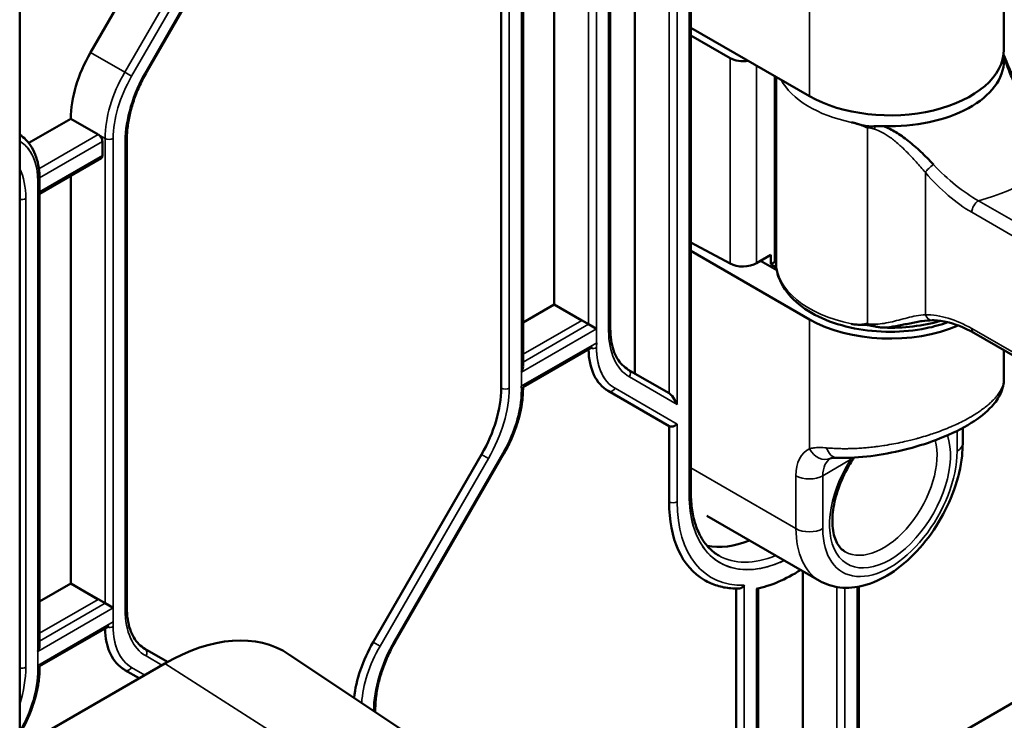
# Model space of a CAD drawing. Header units: millimetres. Extents: x 0 to 14369, y -869 to 2970.
# Tile 459 of 656: x 3586 to 3637, y 1093 to 1129. Entities that reach past the tile are written whole.
import ezdxf

# ---------------------------------------------------------------- set-up
doc = ezdxf.new("R2010")
doc.units = ezdxf.units.MM
doc.header["$LTSCALE"] = 10
doc.layers.add('Sichtbar (ISO)', color=7, linetype='Continuous', lineweight=50)
doc.layers.add('Sichtbar schmal (ISO)', color=7, linetype='Continuous', lineweight=35)

msp = doc.modelspace()

# ---------------------------------------------------------------- linework, layer by layer
at = {"layer": 'Sichtbar (ISO)'}
for p, q in [((3585.589, 1075.571), (3585.589, 1166.297)), ((3617.979, 1110.87), (3617.979, 1139.765)), ((3617.979, 1139.765), (3617.979, 1110.87)), ((3620.931, 1139.214), (3620.931, 1104.595)), ((3620.931, 1139.214), (3620.931, 1104.595)), ((3589.316, 1127.769), (3595.023, 1137.654)), ((3595.023, 1137.654), (3589.316, 1127.769)), ((3616.688, 1137.922), (3616.688, 1113.234)), ((3616.688, 1137.922), (3616.688, 1113.234)), ((3592.29, 1126.769), (3597.997, 1136.654)), ((3592.29, 1126.769), (3597.997, 1136.654)), ((3613.737, 1135.573), (3613.737, 1114.503)), ((3613.737, 1114.503), (3613.737, 1135.573)), ((3610.944, 1134.779), (3610.944, 1110.091)), ((3612.092, 1111.227), (3612.092, 1134.623)), ((3612.092, 1111.227), (3612.092, 1134.623)), ((3637.414, 1127.926), (3637.414, 1133.505)), ((3627.172, 1125.476), (3620.931, 1129.079)), ((3620.931, 1128.671), (3622.991, 1127.482)), ((3622.991, 1127.482), (3620.931, 1128.671)), ((3625.414, 1126.491), (3625.414, 1116.74)), ((3586.067, 1123.006), (3588.281, 1124.284)), ((3588.281, 1124.284), (3586.067, 1123.006)), ((3588.281, 1124.284), (3589.73, 1123.447)), ((3589.73, 1123.447), (3588.281, 1124.284)), ((3631.658, 1123.61), (3631.658, 1123.61)), ((3631.658, 1123.61), (3631.658, 1123.61)), ((3589.942, 1122.345), (3589.942, 1123.08)), ((3589.942, 1123.08), (3589.942, 1122.345)), ((3591.232, 1098.538), (3591.232, 1123.226)), ((3591.232, 1098.538), (3591.232, 1123.226)), ((3586.636, 1120.334), (3589.88, 1122.207)), ((3586.636, 1120.334), (3589.88, 1122.207)), ((3632.598, 1122.22), (3632.598, 1122.223)), ((3632.598, 1122.22), (3632.598, 1122.223)), ((3633.139, 1121.614), (3633.139, 1121.614)), ((3633.139, 1121.614), (3633.139, 1121.614)), ((3586.636, 1096.53), (3586.636, 1121.079)), ((3586.636, 1096.53), (3586.636, 1121.079)), ((3588.281, 1121.284), (3588.281, 1099.806)), ((3588.281, 1099.806), (3588.281, 1121.284)), ((3635.823, 1120.114), (3635.823, 1120.114)), ((3635.823, 1120.114), (3635.823, 1120.114)), ((3620.931, 1117.763), (3622.991, 1116.655)), ((3622.991, 1116.655), (3620.931, 1117.763)), ((3620.931, 1117.322), (3627.172, 1113.719)), ((3624.393, 1116.676), (3625.147, 1117.112)), ((3625.147, 1117.112), (3624.393, 1116.676)), ((3625.456, 1116.302), (3624.6, 1116.796)), ((3625.147, 1117.112), (3625.147, 1116.633)), ((3625.147, 1116.633), (3625.147, 1117.112)), ((3625.329, 1116.738), (3625.147, 1116.633)), ((3625.147, 1116.633), (3625.329, 1116.738)), ((3625.147, 1116.633), (3625.429, 1116.475)), ((3625.429, 1116.475), (3625.147, 1116.633)), ((3612.092, 1113.554), (3613.737, 1114.503)), ((3613.737, 1114.503), (3612.092, 1113.554)), ((3615.186, 1113.666), (3613.737, 1114.503)), ((3613.737, 1114.503), (3615.54, 1113.462)), ((3615.964, 1113.217), (3615.54, 1113.462)), ((3635.827, 1113.002), (3643.327, 1108.673)), ((3612.092, 1110.145), (3615.752, 1112.258)), ((3637.414, 1112.086), (3637.414, 1110.589)), ((3619.782, 1109.829), (3617.636, 1111.068)), ((3617.636, 1111.068), (3619.782, 1109.829)), ((3637.414, 1110.589), (3637.414, 1110.589)), ((3612.092, 1110.074), (3612.092, 1110.145)), ((3616.575, 1109.948), (3619.782, 1108.097)), ((3616.575, 1109.948), (3619.782, 1108.097)), ((3619.782, 1108.097), (3619.782, 1104.105)), ((3635.243, 1107.187), (3635.243, 1108.002)), ((3609.908, 1106.606), (3604.201, 1096.721)), ((3605.371, 1096.763), (3611.078, 1106.648)), ((3605.371, 1096.763), (3611.078, 1106.648)), ((3621.767, 1103.379), (3627.707, 1099.949)), ((3626.818, 1087.788), (3626.818, 1100.463)), ((3626.818, 1100.463), (3626.818, 1087.788)), ((3586.636, 1098.857), (3588.281, 1099.806)), ((3588.281, 1099.806), (3586.636, 1098.857)), ((3589.73, 1098.969), (3588.281, 1099.806)), ((3588.281, 1099.806), (3590.084, 1098.765)), ((3629.77, 1099.644), (3629.77, 1088.846)), ((3629.77, 1099.644), (3629.77, 1088.846)), ((3623.318, 1099.538), (3623.318, 1085.121)), ((3624.466, 1085.784), (3624.466, 1099.548)), ((3624.466, 1085.784), (3624.466, 1099.548)), ((3590.508, 1098.52), (3590.084, 1098.765)), ((3646.06, 1098.251), (3616.75, 1081.329)), ((3586.636, 1095.448), (3590.296, 1097.561)), ((3593.38, 1095.678), (3592.18, 1096.371)), ((3593.38, 1095.678), (3592.18, 1096.371)), ((3614.286, 1086.397), (3599.76, 1096.075)), ((3593.231, 1095.593), (3585.589, 1091.181)), ((3586.636, 1095.377), (3586.636, 1095.448)), ((3591.119, 1095.251), (3591.879, 1094.813)), ((3591.119, 1095.251), (3591.879, 1094.813)), ((3604.314, 1093.041), (3604.314, 1093.219)), ((3604.314, 1093.041), (3604.314, 1093.219))]:
    msp.add_line(p, q, dxfattribs=at)
for centre, major_axis, ratio, start_param, end_param in [((3591.816, 1126.325), (2.5, 4.33), 0.57735, 1.570796, 2.356194), ((3591.816, 1126.325), (-2.5, -4.33), 0.57735, 4.712389, 5.497787), ((3631.414, 1127.926), (6, 0), 0.57735, 3.926991, 6.283185), ((3623.686, 1127.897), (-1, 0.015), 0.587337, 0.811888, 1.858998), ((3623.686, 1127.897), (1, -0.015), 0.587337, 3.953481, 5.00059), ((3631.414, 1127.354), (6, 0), 0.57735, 4.65774, 6.283185), ((3589.73, 1123.202), (0.15, -0.26), 0.57735, 0.785398, 2.356195), ((3589.73, 1123.202), (-0.15, 0.26), 0.57735, 3.926991, 5.497787), ((3589.73, 1122.467), (0.15, -0.26), 0.57735, 0, 0.785398), ((3589.73, 1122.467), (0.15, -0.26), 0.57735, 0, 0.785398), ((3624.622, 1117.146), (-1, 0), 0.57735, 2.356194, 2.485121), ((3624.622, 1117.146), (1, 0), 0.57735, 5.497787, 5.626713), ((3623.686, 1117.07), (1, 0.015), 0.567188, 3.936017, 5.48936), ((3623.686, 1117.07), (-1, -0.015), 0.567188, 0.794424, 2.347767), ((3631.414, 1116.168), (6, 0), 0.57735, 3.926991, 5.354557), ((3631.414, 1116.74), (-6, 0), 0.57735, 1.51639, 2.031039), ((3633.63, 1114.168), (-0.002, -0.5), 0.773951, 6.28269, 6.283185), ((3619.075, 1114.278), (-2.5, -4.33), 0.57735, 5.522643, 6.283185), ((3611.792, 1111.053), (0.212, 0.367), 0.57735, 4.712389, 5.497787), ((3607.408, 1108.05), (-2.5, -4.33), 0.57735, 1.570796, 2.356194), ((3619.995, 1109.36), (0.277, -0.48), 0.239146, 1.178097, 2.748894), ((3619.995, 1109.36), (0.277, -0.48), 0.239146, 1.178097, 2.748894), ((3619.995, 1108.321), (0.277, 0.16), 0.717439, 3.534292, 5.105088), ((3619.995, 1108.321), (0.277, 0.16), 0.717439, 3.534292, 5.105088), ((3626.146, 1107.779), (-4.5, -7.794), 0.57735, 5.497787, 6.283185), ((3624.767, 1108.575), (-3.75, -6.495), 0.57735, 0.188722, 0.643501), ((3626.358, 1107.656), (4.5, 7.794), 0.57735, 3.610629, 3.982661), ((3626.358, 1107.656), (-4.5, -7.794), 0.57735, 0.469036, 0.841069), ((3593.619, 1099.582), (-2.5, -4.33), 0.57735, 5.522643, 6.283185), ((3593.231, 1085.305), (6.3, 10.912), 0.57735, 6.246119, 7.068583), ((3586.336, 1096.356), (0.212, 0.367), 0.57735, 4.712389, 5.497787), ((3606.701, 1095.278), (-2.5, -4.33), 0.57735, 4.712389, 5.367168)]:
    msp.add_ellipse(centre, major_axis=major_axis, ratio=ratio, start_param=start_param, end_param=end_param, dxfattribs=at)
for points in [[(3637.414, 1127.354), (3637.414, 1127.453), (3637.408, 1127.553), (3637.395, 1127.651)], [(3629.386, 1124.094), (3629.481, 1124.074), (3629.668, 1124.026), (3629.955, 1123.939), (3630.13, 1123.85), (3630.224, 1123.819)], [(3633.702, 1121.873), (3633.477, 1122.11), (3633.036, 1122.559), (3632.378, 1123.135), (3631.722, 1123.591), (3631.301, 1123.808), (3631.087, 1123.895)], [(3633.628, 1113.668), (3633.469, 1113.669), (3633.295, 1113.653), (3633.11, 1113.625)], [(3630.224, 1113.485), (3630.13, 1113.475), (3629.955, 1113.432), (3629.668, 1113.436), (3629.481, 1113.46), (3629.386, 1113.48)], [(3629.386, 1113.48), (3629.409, 1113.475), (3629.432, 1113.471), (3629.455, 1113.467)], [(3629.53, 1106.44), (3629.489, 1106.383), (3629.449, 1106.325), (3629.411, 1106.266)]]:
    msp.add_open_spline(points, degree=3, dxfattribs=at)
for points, knots in [([(3637.399, 1127.675), (3637.458, 1127.517), (3637.526, 1127.342), (3637.705, 1126.908), (3637.822, 1126.643), (3638.222, 1125.842), (3638.553, 1125.304), (3638.957, 1124.838)], [0.0112135, 0.0112135, 0.0112135, 0.0112135, 0.0774711, 0.0774711, 0.1707457, 0.1707457, 0.3635278, 0.3635278, 0.3635278, 0.3635278]), ([(3637.407, 1127.539), (3637.469, 1127.365), (3637.607, 1126.986), (3637.883, 1126.313), (3638.264, 1125.577), (3638.611, 1125.073), (3638.814, 1124.824)], [0.0021521, 0.0021521, 0.0021521, 0.0021521, 0.25, 0.5, 0.75, 1, 1, 1, 1]), ([(3592.29, 1126.769), (3592.156, 1126.537), (3592.032, 1126.298), (3591.809, 1125.815), (3591.71, 1125.571), (3591.538, 1125.082), (3591.466, 1124.838), (3591.349, 1124.358), (3591.305, 1124.121), (3591.247, 1123.661), (3591.232, 1123.439), (3591.232, 1123.226)], [2.3561945, 2.3561945, 2.3561945, 2.3561945, 2.5132741, 2.5132741, 2.6703538, 2.6703538, 2.8274334, 2.8274334, 2.984513, 2.984513, 3.1415927, 3.1415927, 3.1415927, 3.1415927]), ([(3592.29, 1126.769), (3592.156, 1126.537), (3592.032, 1126.298), (3591.809, 1125.815), (3591.71, 1125.571), (3591.538, 1125.082), (3591.466, 1124.838), (3591.349, 1124.358), (3591.305, 1124.121), (3591.247, 1123.661), (3591.232, 1123.439), (3591.232, 1123.226)], [2.3561945, 2.3561945, 2.3561945, 2.3561945, 2.5132741, 2.5132741, 2.6703538, 2.6703538, 2.8274334, 2.8274334, 2.984513, 2.984513, 3.1415927, 3.1415927, 3.1415927, 3.1415927]), ([(3630.634, 1123.887), (3630.563, 1123.884), (3630.496, 1123.881), (3630.38, 1123.882), (3630.334, 1123.883), (3630.249, 1123.89), (3630.213, 1123.894), (3630.126, 1123.907), (3630.078, 1123.916), (3629.889, 1123.959), (3629.749, 1124.004), (3629.54, 1124.059), (3629.494, 1124.07), (3629.449, 1124.08)], [-0.1466294, -0.1466294, -0.1466294, -0.1466294, -0.1215498, -0.1215498, -0.104217, -0.104217, -0.0907804, -0.0907804, -0.0727387, -0.0727387, -0.0210866, -0.0210866, -0.0066594, -0.0066594, -0.0066594, -0.0066594]), ([(3631.087, 1123.895), (3631.012, 1123.898), (3630.939, 1123.898), (3630.787, 1123.895), (3630.712, 1123.891), (3630.634, 1123.887)], [-0.04601307, -0.04601307, -0.04601307, -0.04601307, -0.02379196, -0.02379196, -0.00003084, -0.00003084, -0.00003084, -0.00003084]), ([(3585.589, 1123.444), (3585.707, 1123.369), (3585.816, 1123.28), (3586.035, 1123.057), (3586.142, 1122.918), (3586.323, 1122.612), (3586.398, 1122.445), (3586.518, 1122.088), (3586.562, 1121.899), (3586.622, 1121.501), (3586.636, 1121.294), (3586.636, 1121.079)], [5.5254623, 5.5254623, 5.5254623, 5.5254623, 5.6548668, 5.6548668, 5.8119464, 5.8119464, 5.969026, 5.969026, 6.1261057, 6.1261057, 6.2831853, 6.2831853, 6.2831853, 6.2831853]), ([(3585.589, 1123.444), (3585.707, 1123.369), (3585.816, 1123.28), (3586.035, 1123.057), (3586.142, 1122.918), (3586.323, 1122.612), (3586.398, 1122.445), (3586.518, 1122.088), (3586.562, 1121.899), (3586.622, 1121.501), (3586.636, 1121.294), (3586.636, 1121.079)], [5.5254623, 5.5254623, 5.5254623, 5.5254623, 5.6548668, 5.6548668, 5.8119464, 5.8119464, 5.969026, 5.969026, 6.1261057, 6.1261057, 6.2831853, 6.2831853, 6.2831853, 6.2831853]), ([(3634.463, 1113.564), (3634.1, 1113.435), (3633.716, 1113.33), (3632.709, 1113.128), (3632.069, 1113.065), (3630.79, 1113.064), (3630.151, 1113.124), (3628.934, 1113.364), (3628.355, 1113.543), (3627.312, 1114.011), (3626.849, 1114.299), (3626.098, 1114.967), (3625.806, 1115.345), (3625.487, 1116.073), (3625.414, 1116.406), (3625.414, 1116.74)], [1.80477, 1.80477, 1.80477, 1.80477, 2.021753, 2.021753, 2.353778, 2.353778, 2.684684, 2.684684, 3.016672, 3.016672, 3.350844, 3.350844, 3.678958, 3.678958, 3.926991, 3.926991, 3.926991, 3.926991]), ([(3631.087, 1113.281), (3631.301, 1113.296), (3631.722, 1113.354), (3632.378, 1113.49), (3632.841, 1113.586), (3633.085, 1113.623), (3633.109, 1113.627)], [0, 0, 0, 0, 0.25, 0.5, 0.75, 0.7774168, 0.7774168, 0.7774168, 0.7774168]), ([(3635.827, 1113.002), (3635.321, 1113.295), (3634.817, 1113.491), (3634.102, 1113.642), (3633.859, 1113.667), (3633.628, 1113.668)], [0, 0, 0, 0, 0.2204353, 0.2204353, 0.3400858, 0.3400858, 0.3400858, 0.3400858]), ([(3616.688, 1113.234), (3616.688, 1113.021), (3616.703, 1112.818), (3616.759, 1112.438), (3616.802, 1112.261), (3616.911, 1111.936), (3616.977, 1111.789), (3617.132, 1111.528), (3617.22, 1111.413), (3617.415, 1111.217), (3617.521, 1111.135), (3617.636, 1111.068)], [3.1415927, 3.1415927, 3.1415927, 3.1415927, 3.2986723, 3.2986723, 3.4557519, 3.4557519, 3.6128316, 3.6128316, 3.7699112, 3.7699112, 3.9269908, 3.9269908, 3.9269908, 3.9269908]), ([(3616.688, 1113.234), (3616.688, 1113.021), (3616.703, 1112.818), (3616.759, 1112.438), (3616.802, 1112.261), (3616.911, 1111.936), (3616.977, 1111.789), (3617.132, 1111.528), (3617.22, 1111.413), (3617.415, 1111.217), (3617.521, 1111.135), (3617.636, 1111.068)], [3.1415927, 3.1415927, 3.1415927, 3.1415927, 3.2986723, 3.2986723, 3.4557519, 3.4557519, 3.6128316, 3.6128316, 3.7699112, 3.7699112, 3.9269908, 3.9269908, 3.9269908, 3.9269908]), ([(3629.771, 1113.437), (3629.86, 1113.434), (3629.944, 1113.435), (3630.077, 1113.431), (3630.126, 1113.429), (3630.212, 1113.421), (3630.249, 1113.417), (3630.333, 1113.404), (3630.38, 1113.395), (3630.496, 1113.371), (3630.563, 1113.354), (3630.634, 1113.34)], [-0.0911839, -0.0911839, -0.0911839, -0.0911839, -0.06425694, -0.06425694, -0.04856013, -0.04856013, -0.03688952, -0.03688952, -0.02185801, -0.02185801, -0.00002354, -0.00002354, -0.00002354, -0.00002354]), ([(3630.634, 1113.34), (3630.712, 1113.323), (3630.787, 1113.309), (3630.939, 1113.289), (3631.012, 1113.283), (3631.087, 1113.281)], [-0.04604179, -0.04604179, -0.04604179, -0.04604179, -0.02227151, -0.02227151, -0.00001265, -0.00001265, -0.00001265, -0.00001265]), ([(3637.414, 1110.589), (3637.414, 1110.327), (3637.351, 1110.069), (3637.133, 1109.581), (3636.969, 1109.348), (3636.486, 1108.819), (3636.121, 1108.531), (3635.222, 1107.969), (3634.661, 1107.692), (3633.523, 1107.239), (3632.941, 1107.05), (3631.783, 1106.748), (3631.194, 1106.629), (3630.038, 1106.466), (3629.462, 1106.423), (3628.82, 1106.423), (3628.709, 1106.425), (3628.6, 1106.429)], [0, 0, 0, 0, 0.114508, 0.114508, 0.241433, 0.241433, 0.426078, 0.426078, 0.628566, 0.628566, 0.809259, 0.809259, 0.987663, 0.987663, 1.175049, 1.175049, 1.215109, 1.215109, 1.215109, 1.215109]), ([(3612.092, 1110.074), (3612.092, 1109.859), (3612.077, 1109.638), (3612.02, 1109.186), (3611.977, 1108.956), (3611.865, 1108.491), (3611.795, 1108.256), (3611.631, 1107.789), (3611.536, 1107.556), (3611.324, 1107.096), (3611.206, 1106.869), (3611.078, 1106.648)], [0, 0, 0, 0, 0.1570796, 0.1570796, 0.3141593, 0.3141593, 0.4712389, 0.4712389, 0.6283185, 0.6283185, 0.7853982, 0.7853982, 0.7853982, 0.7853982]), ([(3612.092, 1110.074), (3612.092, 1109.878), (3612.08, 1109.677), (3612.029, 1109.242), (3611.988, 1109.007), (3611.876, 1108.532), (3611.807, 1108.293), (3611.641, 1107.815), (3611.545, 1107.576), (3611.329, 1107.106), (3611.209, 1106.874), (3611.078, 1106.648)], [6.2831853, 6.2831853, 6.2831853, 6.2831853, 6.4262655, 6.4262655, 6.586845, 6.586845, 6.7474245, 6.7474245, 6.908004, 6.908004, 7.0685835, 7.0685835, 7.0685835, 7.0685835]), ([(3627.707, 1099.949), (3628.036, 1099.76), (3628.405, 1099.643), (3629.194, 1099.554), (3629.615, 1099.594), (3630.514, 1099.829), (3630.99, 1100.05), (3631.935, 1100.657), (3632.401, 1101.055), (3633.254, 1101.968), (3633.641, 1102.484), (3634.304, 1103.58), (3634.581, 1104.16), (3635, 1105.341), (3635.143, 1105.94), (3635.23, 1106.748), (3635.243, 1106.969), (3635.243, 1107.187)], [3.926991, 3.926991, 3.926991, 3.926991, 4.173567, 4.173567, 4.444852, 4.444852, 4.768405, 4.768405, 5.116735, 5.116735, 5.462757, 5.462757, 5.806032, 5.806032, 6.151161, 6.151161, 6.283185, 6.283185, 6.283185, 6.283185]), ([(3628.6, 1106.429), (3628.504, 1106.432), (3628.425, 1106.428), (3628.328, 1106.413), (3628.304, 1106.405), (3628.295, 1106.401), (3628.294, 1106.401), (3628.293, 1106.401)], [0, 0, 0, 0, 0.04461366, 0.04461366, 0.0841308, 0.0841308, 0.09134393, 0.09134393, 0.09134393, 0.09134393]), ([(3628.293, 1106.401), (3628.293, 1106.401), (3628.293, 1106.401), (3628.293, 1106.401), (3628.293, 1106.401), (3628.293, 1106.401), (3628.293, 1106.401), (3628.293, 1106.401), (3628.293, 1106.401), (3628.293, 1106.401), (3628.293, 1106.401), (3628.293, 1106.401)], [2.30052398, 2.30052398, 2.30052398, 2.30052398, 2.31165808, 2.31165808, 2.32279219, 2.32279219, 2.33392629, 2.33392629, 2.34506039, 2.34506039, 2.35619449, 2.35619449, 2.35619449, 2.35619449]), ([(3629.061, 1101.477), (3628.896, 1101.573), (3628.755, 1101.715), (3628.524, 1102.124), (3628.438, 1102.393), (3628.366, 1103.006), (3628.372, 1103.339), (3628.471, 1104.053), (3628.565, 1104.434), (3628.838, 1105.204), (3629.017, 1105.594), (3629.287, 1106.066), (3629.348, 1106.167), (3629.411, 1106.266)], [2.356194, 2.356194, 2.356194, 2.356194, 2.685647, 2.685647, 3.0151, 3.0151, 3.314598, 3.314598, 3.615426, 3.615426, 3.919871, 3.919871, 4.003458, 4.003458, 4.003458, 4.003458]), ([(3620.931, 1104.595), (3620.931, 1104.275), (3620.953, 1103.969), (3621.038, 1103.394), (3621.102, 1103.125), (3621.268, 1102.631), (3621.371, 1102.405), (3621.61, 1102.001), (3621.746, 1101.823), (3622.049, 1101.517), (3622.216, 1101.388), (3622.396, 1101.284)], [3.1415927, 3.1415927, 3.1415927, 3.1415927, 3.2986723, 3.2986723, 3.4557519, 3.4557519, 3.6128316, 3.6128316, 3.7699112, 3.7699112, 3.9269908, 3.9269908, 3.9269908, 3.9269908]), ([(3620.931, 1104.595), (3620.931, 1104.275), (3620.953, 1103.969), (3621.038, 1103.394), (3621.102, 1103.125), (3621.268, 1102.631), (3621.371, 1102.405), (3621.61, 1102.001), (3621.746, 1101.823), (3622.049, 1101.517), (3622.216, 1101.388), (3622.396, 1101.284)], [3.1415927, 3.1415927, 3.1415927, 3.1415927, 3.2986723, 3.2986723, 3.4557519, 3.4557519, 3.6128316, 3.6128316, 3.7699112, 3.7699112, 3.9269908, 3.9269908, 3.9269908, 3.9269908]), ([(3621.646, 1099.985), (3621.751, 1099.924), (3621.859, 1099.87), (3622.081, 1099.773), (3622.195, 1099.731), (3622.428, 1099.659), (3622.548, 1099.629), (3622.791, 1099.581), (3622.915, 1099.564), (3623.167, 1099.541), (3623.295, 1099.536), (3623.425, 1099.537)], [3.9269908, 3.9269908, 3.9269908, 3.9269908, 3.9923302, 3.9923302, 4.0576695, 4.0576695, 4.1230089, 4.1230089, 4.1883483, 4.1883483, 4.2536876, 4.2536876, 4.2536876, 4.2536876]), ([(3621.646, 1099.985), (3621.751, 1099.924), (3621.859, 1099.87), (3622.081, 1099.773), (3622.195, 1099.731), (3622.428, 1099.659), (3622.548, 1099.629), (3622.791, 1099.581), (3622.915, 1099.564), (3623.167, 1099.541), (3623.295, 1099.536), (3623.425, 1099.537)], [3.9269908, 3.9269908, 3.9269908, 3.9269908, 3.9923302, 3.9923302, 4.0576695, 4.0576695, 4.1230089, 4.1230089, 4.1883483, 4.1883483, 4.2536876, 4.2536876, 4.2536876, 4.2536876]), ([(3623.742, 1099.717), (3623.742, 1099.716), (3623.741, 1099.715), (3623.722, 1099.691), (3623.702, 1099.669), (3623.658, 1099.629), (3623.635, 1099.611), (3623.574, 1099.574), (3623.536, 1099.557), (3623.473, 1099.541), (3623.448, 1099.537), (3623.425, 1099.537)], [-0.00029012, -0.00029012, -0.00029012, -0.00029012, 0, 0, 0.00898379, 0.00898379, 0.01779711, 0.01779711, 0.03045506, 0.03045506, 0.03837178, 0.03837178, 0.03837178, 0.03837178]), ([(3623.425, 1099.537), (3623.448, 1099.537), (3623.473, 1099.541), (3623.536, 1099.557), (3623.574, 1099.574), (3623.635, 1099.611), (3623.658, 1099.629), (3623.702, 1099.669), (3623.722, 1099.691), (3623.741, 1099.715), (3623.742, 1099.716), (3623.742, 1099.717)], [-0.03837178, -0.03837178, -0.03837178, -0.03837178, -0.03045506, -0.03045506, -0.01779711, -0.01779711, -0.00898379, -0.00898379, 0, 0, 0.00029012, 0.00029012, 0.00029012, 0.00029012]), ([(3591.232, 1098.538), (3591.232, 1098.325), (3591.247, 1098.122), (3591.304, 1097.741), (3591.346, 1097.564), (3591.455, 1097.239), (3591.522, 1097.092), (3591.676, 1096.831), (3591.764, 1096.716), (3591.959, 1096.52), (3592.065, 1096.438), (3592.18, 1096.371)], [3.1415927, 3.1415927, 3.1415927, 3.1415927, 3.2986723, 3.2986723, 3.4557519, 3.4557519, 3.6128316, 3.6128316, 3.7699112, 3.7699112, 3.9269908, 3.9269908, 3.9269908, 3.9269908]), ([(3591.232, 1098.538), (3591.232, 1098.325), (3591.247, 1098.122), (3591.304, 1097.741), (3591.346, 1097.564), (3591.455, 1097.239), (3591.522, 1097.092), (3591.676, 1096.831), (3591.764, 1096.716), (3591.959, 1096.52), (3592.065, 1096.438), (3592.18, 1096.371)], [3.1415927, 3.1415927, 3.1415927, 3.1415927, 3.2986723, 3.2986723, 3.4557519, 3.4557519, 3.6128316, 3.6128316, 3.7699112, 3.7699112, 3.9269908, 3.9269908, 3.9269908, 3.9269908]), ([(3605.371, 1096.763), (3605.237, 1096.531), (3605.114, 1096.292), (3604.891, 1095.809), (3604.791, 1095.564), (3604.62, 1095.076), (3604.547, 1094.832), (3604.431, 1094.352), (3604.387, 1094.115), (3604.328, 1093.655), (3604.314, 1093.432), (3604.314, 1093.219)], [2.3561945, 2.3561945, 2.3561945, 2.3561945, 2.5132741, 2.5132741, 2.6703538, 2.6703538, 2.8274334, 2.8274334, 2.984513, 2.984513, 3.1415927, 3.1415927, 3.1415927, 3.1415927]), ([(3605.371, 1096.763), (3605.237, 1096.531), (3605.114, 1096.292), (3604.891, 1095.809), (3604.791, 1095.564), (3604.62, 1095.076), (3604.547, 1094.832), (3604.431, 1094.352), (3604.387, 1094.115), (3604.328, 1093.655), (3604.314, 1093.432), (3604.314, 1093.219)], [2.3561945, 2.3561945, 2.3561945, 2.3561945, 2.5132741, 2.5132741, 2.6703538, 2.6703538, 2.8274334, 2.8274334, 2.984513, 2.984513, 3.1415927, 3.1415927, 3.1415927, 3.1415927]), ([(3586.636, 1095.377), (3586.636, 1095.162), (3586.622, 1094.941), (3586.564, 1094.489), (3586.521, 1094.259), (3586.409, 1093.794), (3586.339, 1093.56), (3586.175, 1093.092), (3586.08, 1092.859), (3585.868, 1092.399), (3585.75, 1092.172), (3585.623, 1091.951)], [0, 0, 0, 0, 0.1570796, 0.1570796, 0.3141593, 0.3141593, 0.4712389, 0.4712389, 0.6283185, 0.6283185, 0.7853982, 0.7853982, 0.7853982, 0.7853982]), ([(3586.636, 1095.377), (3586.636, 1095.181), (3586.624, 1094.98), (3586.573, 1094.545), (3586.532, 1094.31), (3586.421, 1093.836), (3586.351, 1093.596), (3586.185, 1093.118), (3586.089, 1092.879), (3585.873, 1092.409), (3585.753, 1092.177), (3585.623, 1091.951)], [6.2831853, 6.2831853, 6.2831853, 6.2831853, 6.4262655, 6.4262655, 6.586845, 6.586845, 6.7474245, 6.7474245, 6.908004, 6.908004, 7.0685835, 7.0685835, 7.0685835, 7.0685835])]:
    msp.add_open_spline(points, degree=3, knots=knots, dxfattribs=at)
at = {"layer": 'Sichtbar schmal (ISO)'}
for p, q in [((3620.843, 1139.091), (3620.843, 1104.472)), ((3620.843, 1104.472), (3620.843, 1139.091)), ((3619.782, 1138.724), (3619.782, 1109.829)), ((3619.782, 1109.829), (3619.782, 1138.724)), ((3620.207, 1109.237), (3620.207, 1138.724)), ((3620.207, 1138.724), (3620.207, 1109.237)), ((3615.964, 1112.237), (3615.964, 1137.94)), ((3616.6, 1137.8), (3616.6, 1113.112)), ((3616.6, 1113.112), (3616.6, 1137.8)), ((3615.964, 1136.96), (3615.964, 1113.217)), ((3596.827, 1136.613), (3591.119, 1126.728)), ((3591.119, 1126.728), (3596.827, 1136.613)), ((3592.242, 1126.797), (3597.949, 1136.682)), ((3597.949, 1136.682), (3592.242, 1126.797)), ((3615.54, 1136.614), (3615.54, 1113.462)), ((3615.54, 1113.462), (3615.54, 1136.614)), ((3597.189, 1136.403), (3591.482, 1126.518)), ((3591.482, 1126.518), (3597.189, 1136.403)), ((3612.004, 1135.654), (3612.004, 1109.951)), ((3610.944, 1134.779), (3610.944, 1110.091)), ((3611.368, 1110.091), (3611.368, 1134.779)), ((3611.368, 1134.779), (3611.368, 1110.091)), ((3612.004, 1110.931), (3612.004, 1134.674)), ((3627.172, 1132.293), (3627.172, 1125.476)), ((3591.119, 1126.728), (3589.316, 1127.769)), ((3589.316, 1127.769), (3591.119, 1126.728)), ((3622.991, 1127.482), (3622.991, 1116.655)), ((3622.991, 1116.655), (3622.991, 1127.482)), ((3591.119, 1126.728), (3591.482, 1126.518)), ((3591.482, 1126.518), (3591.119, 1126.728)), ((3592.242, 1126.797), (3592.29, 1126.769)), ((3592.29, 1126.769), (3592.242, 1126.797)), ((3624.393, 1116.676), (3624.393, 1127.081)), ((3624.393, 1127.081), (3624.393, 1116.676)), ((3625.329, 1126.54), (3625.329, 1116.738)), ((3625.329, 1116.738), (3625.329, 1126.54)), ((3629.963, 1123.927), (3629.963, 1123.927)), ((3629.963, 1123.927), (3629.963, 1123.927)), ((3630.224, 1123.819), (3630.224, 1113.485)), ((3631.874, 1123.477), (3631.874, 1123.477)), ((3631.874, 1123.477), (3631.874, 1123.477)), ((3589.73, 1123.447), (3586.601, 1121.64)), ((3586.601, 1121.64), (3589.73, 1123.447)), ((3586.635, 1121.17), (3589.942, 1123.08)), ((3589.942, 1123.08), (3586.635, 1121.17)), ((3589.73, 1123.447), (3590.084, 1123.243)), ((3590.084, 1123.243), (3589.73, 1123.447)), ((3590.084, 1123.243), (3590.084, 1098.765)), ((3590.084, 1098.765), (3590.084, 1123.243)), ((3590.508, 1097.54), (3590.508, 1123.243)), ((3590.508, 1123.243), (3590.508, 1098.52)), ((3591.145, 1123.103), (3591.145, 1098.415)), ((3591.145, 1098.415), (3591.145, 1123.103)), ((3631.365, 1123.342), (3631.365, 1123.341)), ((3631.365, 1123.341), (3631.365, 1123.342)), ((3631.874, 1122.934), (3631.874, 1122.935)), ((3631.874, 1122.935), (3631.874, 1122.934)), ((3589.942, 1122.345), (3586.636, 1120.436)), ((3586.636, 1120.436), (3589.942, 1122.345)), ((3632.51, 1122.316), (3632.51, 1122.313)), ((3632.51, 1122.313), (3632.51, 1122.316)), ((3633.276, 1113.964), (3633.276, 1121.448)), ((3586.548, 1120.957), (3586.548, 1095.254)), ((3586.548, 1096.234), (3586.548, 1120.957)), ((3635.004, 1120.681), (3635.004, 1120.68)), ((3635.004, 1120.68), (3635.004, 1120.681)), ((3635.342, 1120.43), (3635.342, 1120.429)), ((3635.342, 1120.429), (3635.342, 1120.43)), ((3585.912, 1095.394), (3585.912, 1120.082)), ((3585.912, 1120.082), (3585.912, 1095.394)), ((3635.776, 1120.142), (3635.776, 1120.142)), ((3635.776, 1120.142), (3635.776, 1120.142)), ((3643.577, 1115.638), (3636.077, 1119.967)), ((3635.724, 1119.355), (3643.223, 1115.025)), ((3615.186, 1113.666), (3612.092, 1111.88)), ((3627.172, 1113.719), (3627.172, 1106.903)), ((3615.964, 1113.217), (3612.004, 1110.931)), ((3615.54, 1113.462), (3612.092, 1111.471)), ((3643.223, 1108.902), (3635.724, 1113.231)), ((3611.997, 1110.192), (3615.971, 1112.486)), ((3620.207, 1109.237), (3617.698, 1110.686)), ((3617.698, 1110.686), (3620.207, 1109.237)), ((3616.937, 1110.086), (3620.207, 1108.198)), ((3620.207, 1108.198), (3616.937, 1110.086)), ((3619.782, 1108.097), (3619.782, 1104.105)), ((3620.207, 1104.105), (3620.207, 1108.198)), ((3620.207, 1108.198), (3620.207, 1104.105)), ((3634.95, 1107.85), (3634.95, 1106.779)), ((3609.908, 1106.606), (3604.201, 1096.721)), ((3610.27, 1106.397), (3604.563, 1096.512)), ((3604.563, 1096.512), (3610.27, 1106.397)), ((3605.324, 1096.791), (3611.031, 1106.676)), ((3611.031, 1106.676), (3605.324, 1096.791)), ((3610.27, 1106.397), (3609.908, 1106.606)), ((3609.908, 1106.606), (3610.27, 1106.397)), ((3611.078, 1106.648), (3611.031, 1106.676)), ((3611.031, 1106.676), (3611.078, 1106.648)), ((3626.465, 1102.696), (3620.931, 1105.891)), ((3627.879, 1105.485), (3629.343, 1106.33)), ((3626.465, 1105.485), (3626.465, 1102.696)), ((3627.879, 1102.696), (3627.879, 1105.485)), ((3623.742, 1085.366), (3623.742, 1099.717)), ((3623.742, 1099.717), (3623.742, 1085.366)), ((3628.621, 1099.623), (3628.621, 1088.183)), ((3628.621, 1088.183), (3628.621, 1099.623)), ((3629.682, 1099.628), (3629.682, 1088.795)), ((3629.682, 1088.795), (3629.682, 1099.628)), ((3623.318, 1099.538), (3623.318, 1085.121)), ((3624.379, 1099.529), (3624.379, 1085.733)), ((3624.379, 1085.733), (3624.379, 1099.529)), ((3629.045, 1088.428), (3629.045, 1099.582)), ((3629.045, 1099.582), (3629.045, 1088.428)), ((3589.73, 1098.969), (3586.636, 1097.183)), ((3590.084, 1098.765), (3586.636, 1096.775)), ((3590.508, 1098.52), (3586.548, 1096.234)), ((3586.542, 1095.495), (3590.515, 1097.789)), ((3604.201, 1096.721), (3604.563, 1096.512)), ((3604.563, 1096.512), (3604.201, 1096.721)), ((3605.324, 1096.791), (3605.371, 1096.763)), ((3605.371, 1096.763), (3605.324, 1096.791)), ((3593.079, 1095.506), (3592.242, 1095.989)), ((3592.242, 1095.989), (3593.079, 1095.506)), ((3608.336, 1085.958), (3593.231, 1095.593)), ((3591.482, 1095.389), (3592.179, 1094.986)), ((3592.179, 1094.986), (3591.482, 1095.389))]:
    msp.add_line(p, q, dxfattribs=at)
for centre, major_axis, ratio, start_param, end_param in [((3593.619, 1125.284), (-2.5, -4.33), 0.57735, 4.712389, 5.497787), ((3593.619, 1125.284), (2.5, 4.33), 0.57735, 1.570796, 2.356194), ((3594.892, 1125.267), (2.65, 4.59), 0.57735, 1.570796, 2.356194), ((3594.892, 1125.267), (-2.65, -4.59), 0.57735, 4.712389, 5.497787), ((3593.832, 1125.162), (-2.35, -4.07), 0.57735, 4.712389, 5.497787), ((3593.832, 1125.162), (2.35, 4.07), 0.57735, 1.570796, 2.356194), ((3631.414, 1127.354), (-6, 0), 0.57735, 0.297528, 1.226029), ((3585.363, 1123.231), (-0.15, -0.26), 0.816497, 1.67355, 2.699002), ((3585.363, 1123.231), (0.15, 0.26), 0.816497, 4.815143, 5.840594), ((3583.225, 1119.038), (2.35, 4.07), 0.57735, 5.497787, 6.277096), ((3590.296, 1123.365), (0.3, 0), 0.57735, 3.926991, 5.497787), ((3590.296, 1123.365), (-0.3, 0), 0.57735, 0.785398, 2.356194), ((3590.932, 1123.226), (0.3, 0), 0.57735, 5.497787, 6.283185), ((3590.932, 1123.226), (0.3, 0), 0.57735, 5.497787, 6.283185), ((3631.414, 1125.517), (-10.684, 0), 0.57735, 2.022432, 2.689957), ((3582.164, 1117.918), (2.65, 4.59), 0.57735, 5.497787, 5.915836), ((3582.164, 1117.918), (2.65, 4.59), 0.57735, 5.497787, 5.915836), ((3633.63, 1121.652), (0.377, 0.328), 0.260129, 1.160493, 2.500668), ((3635.576, 1129.454), (-3.621, 10.646), 0.532643, 2.224516, 2.595265), ((3586.336, 1121.079), (0.3, 0), 0.57735, 5.497787, 6.283185), ((3586.336, 1121.079), (0.3, 0), 0.57735, 5.497787, 6.283185), ((3585.7, 1120.205), (0.3, 0), 0.57735, 4.334791, 5.497787), ((3585.7, 1120.205), (-0.3, 0), 0.57735, 1.193198, 2.356194), ((3636.077, 1119.559), (0.25, 0.433), 0.57735, 0.785401, 2.356191), ((3631.414, 1116.74), (-6, 0), 0.57735, 0, 1.226029), ((3633.63, 1114.168), (-0.002, -0.5), 0.773951, 5.135706, 6.28269), ((3635.544, 1103.559), (-3.377, 10.232), 0.559282, 5.723132, 6.098445), ((3616.388, 1113.234), (0.3, 0), 0.57735, 5.497787, 6.283185), ((3616.388, 1113.234), (0.3, 0), 0.57735, 5.497787, 6.283185), ((3620.348, 1115.276), (-2.65, -4.59), 0.57735, 5.497787, 6.283185), ((3620.348, 1115.276), (-2.65, -4.59), 0.57735, 5.497787, 6.283185), ((3636.077, 1113.435), (-0.25, -0.433), 0.57735, 5.497787, 6.283185), ((3619.075, 1114.278), (-2.5, -4.33), 0.57735, 5.522643, 6.283185), ((3615.752, 1112.36), (-0.3, 0), 0.57735, 1.212477, 2.356194), ((3619.287, 1114.156), (-2.35, -4.07), 0.57735, 5.433914, 6.283185), ((3619.287, 1114.156), (-2.35, -4.07), 0.57735, 5.497787, 6.283185), ((3617.486, 1110.808), (0.15, 0.26), 0.816497, 4.712389, 6.283185), ((3617.486, 1110.808), (0.15, 0.26), 0.816497, 4.712389, 6.283185), ((3607.408, 1108.05), (-2.5, -4.33), 0.57735, 1.570796, 2.356194), ((3607.62, 1107.927), (-2.65, -4.59), 0.57735, 1.570796, 2.356194), ((3607.62, 1107.927), (2.65, 4.59), 0.57735, 4.712389, 5.497787), ((3611.156, 1110.213), (-0.3, 0), 0.57735, 0.785398, 2.356194), ((3611.156, 1110.213), (0.3, 0), 0.57735, 3.926991, 5.497787), ((3608.681, 1108.032), (2.35, 4.07), 0.57735, 4.712389, 5.56166), ((3611.792, 1110.074), (0.3, 0), 0.57735, 5.497787, 6.283185), ((3616.725, 1110.208), (-0.15, -0.26), 0.816497, 0, 1.570796), ((3616.725, 1110.208), (-0.15, -0.26), 0.816497, 0, 1.570796), ((3631.414, 1104.737), (-2.25, -3.897), 0.57735, 4.635921, 8.951087), ((3628.586, 1104.26), (-1.5, 2.598), 0.57735, 6.227515, 7.068583), ((3627.879, 1107.311), (0.414, -0.91), 0.815232, 4.790916, 6.283185), ((3628.635, 1107.428), (-0.035, -0.999), 0.621525, 5.235188, 6.283191), ((3631.061, 1104.942), (-2, -3.464), 0.57735, 0, 2.613314), ((3634.243, 1107.187), (1, 0), 0.57735, 5.497784, 6.283185), ((3631.414, 1104.737), (-2.5, -4.33), 0.57735, 5.497787, 8.63938), ((3629.293, 1104.669), (-1, 1.732), 0.57735, 0, 0.785398), ((3628.989, 1106.534), (0.422, -0.269), 0.062375, 6.283185, 6.900045), ((3627.172, 1105.893), (1, 0), 0.57735, 3.926991, 5.497787), ((3620.631, 1104.595), (0.3, 0), 0.57735, 5.497787, 6.283185), ((3620.631, 1104.595), (0.3, 0), 0.57735, 5.497795, 6.283185), ((3626.358, 1107.656), (-3.9, -6.755), 0.57735, 5.497787, 6.976345), ((3619.995, 1104.227), (-0.3, 0), 0.57735, 0.785398, 2.356194), ((3626.146, 1107.779), (-4.5, -7.794), 0.57735, 5.497787, 6.283185), ((3619.995, 1104.227), (0.3, 0), 0.57735, 3.926991, 5.497787), ((3626.358, 1107.656), (-4.35, -7.534), 0.57735, 5.497787, 6.629304), ((3626.358, 1107.656), (-4.35, -7.534), 0.57735, 5.497787, 6.629304), ((3627.172, 1103.104), (-1, 0), 0.57735, 0.785398, 2.356194), ((3630.707, 1105.146), (-3, -5.196), 0.57735, 5.497787, 6.283185), ((3626.146, 1107.779), (-3.75, -6.495), 0.57735, 0, 0.643501), ((3626.146, 1107.779), (-3.75, -6.495), 0.57735, 0, 0.643501), ((3590.932, 1098.538), (0.3, 0), 0.57735, 5.497787, 6.283185), ((3590.932, 1098.538), (0.3, 0), 0.57735, 5.497787, 6.283185), ((3594.892, 1100.579), (-2.65, -4.59), 0.57735, 5.497787, 6.283185), ((3594.892, 1100.579), (-2.65, -4.59), 0.57735, 5.497787, 6.283185), ((3590.296, 1097.663), (-0.3, 0), 0.57735, 1.212477, 2.356194), ((3593.832, 1099.459), (-2.35, -4.07), 0.57735, 5.433914, 6.283185), ((3593.832, 1099.459), (-2.35, -4.07), 0.57735, 5.497787, 6.283185), ((3593.619, 1099.582), (-2.5, -4.33), 0.57735, 5.522643, 6.283185), ((3606.701, 1095.278), (-2.5, -4.33), 0.57735, 4.712389, 5.367168), ((3606.913, 1095.155), (-2.35, -4.07), 0.57735, 4.712389, 5.425851), ((3606.913, 1095.155), (-2.35, -4.07), 0.57735, 4.712389, 5.425851), ((3607.974, 1095.261), (2.65, 4.59), 0.57735, 1.570796, 2.355648), ((3607.974, 1095.261), (-2.65, -4.59), 0.57735, 4.712389, 5.49724), ((3592.03, 1096.111), (0.15, 0.26), 0.816497, 4.712389, 6.283185), ((3592.03, 1096.111), (0.15, 0.26), 0.816497, 4.712389, 6.283185), ((3583.225, 1093.335), (2.35, 4.07), 0.57735, 4.718479, 5.56166), ((3582.164, 1093.23), (-2.65, -4.59), 0.57735, 1.938146, 2.356194), ((3585.7, 1095.516), (-0.3, 0), 0.57735, 1.193198, 2.356194), ((3582.164, 1093.23), (2.65, 4.59), 0.57735, 5.079738, 5.497787), ((3585.7, 1095.516), (0.3, 0), 0.57735, 4.334791, 5.497787), ((3583.225, 1093.335), (2.35, 4.07), 0.57735, 4.718479, 5.497787), ((3586.336, 1095.377), (0.3, 0), 0.57735, 5.497787, 6.283185), ((3591.269, 1095.511), (-0.15, -0.26), 0.816497, 0, 1.570796), ((3591.269, 1095.511), (-0.15, -0.26), 0.816497, 0, 1.570796), ((3604.014, 1093.219), (0.3, 0), 0.57735, 5.506762, 6.283185), ((3604.014, 1093.219), (0.3, 0), 0.57735, 5.506762, 6.283185)]:
    msp.add_ellipse(centre, major_axis=major_axis, ratio=ratio, start_param=start_param, end_param=end_param, dxfattribs=at)
for points in [[(3630.224, 1123.819), (3630.265, 1123.814), (3630.347, 1123.802), (3630.471, 1123.775), (3630.555, 1123.751), (3630.597, 1123.737)], [(3630.597, 1123.737), (3630.728, 1123.696), (3630.998, 1123.582), (3631.43, 1123.309), (3631.873, 1122.944), (3632.326, 1122.513), (3632.79, 1122.017), (3633.115, 1121.646), (3633.276, 1121.448)], [(3633.702, 1121.873), (3634.464, 1121.066), (3635.265, 1120.413), (3636.077, 1119.967)], [(3633.276, 1113.964), (3633.115, 1113.953), (3632.79, 1113.914), (3632.326, 1113.803), (3631.873, 1113.681), (3631.429, 1113.564), (3630.998, 1113.485), (3630.728, 1113.466), (3630.597, 1113.465)], [(3630.597, 1113.465), (3630.555, 1113.464), (3630.471, 1113.465), (3630.347, 1113.472), (3630.265, 1113.48), (3630.224, 1113.485)], [(3629.343, 1106.33), (3629.369, 1106.366), (3629.395, 1106.401), (3629.422, 1106.435)]]:
    msp.add_open_spline(points, degree=3, dxfattribs=at)
for points, knots in [([(3630.634, 1123.887), (3630.633, 1123.884), (3630.633, 1123.881), (3630.632, 1123.879), (3630.626, 1123.855), (3630.619, 1123.828), (3630.613, 1123.804), (3630.607, 1123.78), (3630.602, 1123.758), (3630.597, 1123.737)], [0, 0, 0, 0, 0.052198, 0.052198, 0.052198, 0.532383, 0.532383, 0.532383, 1, 1, 1, 1]), ([(3585.589, 1123.1), (3585.792, 1122.978), (3585.962, 1122.819), (3586.103, 1122.618), (3586.247, 1122.413), (3586.36, 1122.163), (3586.435, 1121.885), (3586.51, 1121.606), (3586.548, 1121.299), (3586.548, 1120.957)], [0.0076239, 0.0076239, 0.0076239, 0.0076239, 0.3333333, 0.3333333, 0.3333333, 0.6666667, 0.6666667, 0.6666667, 1, 1, 1, 1]), ([(3630.597, 1113.465), (3630.602, 1113.443), (3630.607, 1113.421), (3630.613, 1113.401), (3630.619, 1113.381), (3630.625, 1113.362), (3630.632, 1113.345), (3630.633, 1113.343), (3630.634, 1113.341), (3630.634, 1113.34)], [0, 0, 0, 0, 0.468815, 0.468815, 0.468815, 0.950232, 0.950232, 0.950232, 1, 1, 1, 1]), ([(3637.414, 1110.589), (3637.414, 1110.585), (3637.414, 1110.58), (3637.414, 1110.576), (3637.414, 1110.554), (3637.413, 1110.532), (3637.411, 1110.51), (3637.406, 1110.448), (3637.395, 1110.385), (3637.379, 1110.321), (3637.362, 1110.257), (3637.34, 1110.192), (3637.312, 1110.127), (3637.296, 1110.091), (3637.279, 1110.055), (3637.26, 1110.018), (3637.245, 1109.989), (3637.229, 1109.96), (3637.211, 1109.931), (3637.172, 1109.866), (3637.128, 1109.8), (3637.078, 1109.734), (3637.062, 1109.713), (3637.046, 1109.692), (3637.029, 1109.672), (3636.993, 1109.627), (3636.955, 1109.582), (3636.914, 1109.537), (3636.854, 1109.471), (3636.789, 1109.405), (3636.718, 1109.339), (3636.704, 1109.326), (3636.689, 1109.312), (3636.674, 1109.299), (3636.617, 1109.247), (3636.557, 1109.195), (3636.493, 1109.143), (3636.413, 1109.078), (3636.329, 1109.014), (3636.24, 1108.95), (3636.225, 1108.939), (3636.21, 1108.928), (3636.195, 1108.918), (3636.12, 1108.865), (3636.042, 1108.812), (3635.96, 1108.76), (3635.863, 1108.697), (3635.762, 1108.636), (3635.656, 1108.575), (3635.641, 1108.566), (3635.625, 1108.556), (3635.609, 1108.547), (3635.518, 1108.496), (3635.425, 1108.445), (3635.329, 1108.395), (3635.216, 1108.336), (3635.099, 1108.278), (3634.979, 1108.222), (3634.965, 1108.215), (3634.951, 1108.209), (3634.937, 1108.202), (3634.83, 1108.152), (3634.721, 1108.103), (3634.609, 1108.055), (3634.482, 1108.001), (3634.352, 1107.948), (3634.22, 1107.897), (3634.088, 1107.845), (3633.952, 1107.795), (3633.815, 1107.747), (3633.707, 1107.709), (3633.598, 1107.673), (3633.488, 1107.637), (3633.457, 1107.627), (3633.426, 1107.617), (3633.394, 1107.607), (3633.252, 1107.562), (3633.107, 1107.519), (3632.961, 1107.478), (3632.907, 1107.462), (3632.852, 1107.447), (3632.797, 1107.432), (3632.705, 1107.407), (3632.611, 1107.383), (3632.518, 1107.36), (3632.403, 1107.331), (3632.287, 1107.303), (3632.17, 1107.277), (3632.136, 1107.269), (3632.101, 1107.261), (3632.067, 1107.254), (3631.915, 1107.221), (3631.762, 1107.189), (3631.609, 1107.161), (3631.456, 1107.132), (3631.302, 1107.105), (3631.149, 1107.081), (3631.128, 1107.078), (3631.106, 1107.074), (3631.085, 1107.071), (3630.953, 1107.051), (3630.82, 1107.033), (3630.688, 1107.016), (3630.654, 1107.011), (3630.619, 1107.007), (3630.584, 1107.003), (3630.466, 1106.989), (3630.348, 1106.976), (3630.23, 1106.965), (3630.183, 1106.961), (3630.136, 1106.957), (3630.089, 1106.953), (3629.984, 1106.944), (3629.88, 1106.936), (3629.777, 1106.93), (3629.719, 1106.927), (3629.662, 1106.923), (3629.604, 1106.921), (3629.513, 1106.916), (3629.423, 1106.913), (3629.333, 1106.911), (3629.262, 1106.909), (3629.192, 1106.908), (3629.122, 1106.907), (3629.048, 1106.906), (3628.973, 1106.906), (3628.9, 1106.907), (3628.805, 1106.908), (3628.712, 1106.91), (3628.62, 1106.914), (3628.573, 1106.915), (3628.527, 1106.917), (3628.481, 1106.92), (3628.344, 1106.927), (3628.21, 1106.936), (3628.079, 1106.948)], [0.2104278, 0.2104278, 0.2104278, 0.2104278, 0.2124923, 0.2124923, 0.2124923, 0.2222222, 0.2222222, 0.2222222, 0.25, 0.25, 0.25, 0.2777778, 0.2777778, 0.2777778, 0.293289, 0.293289, 0.293289, 0.3055556, 0.3055556, 0.3055556, 0.3333333, 0.3333333, 0.3333333, 0.3421367, 0.3421367, 0.3421367, 0.3611111, 0.3611111, 0.3611111, 0.3888889, 0.3888889, 0.3888889, 0.3946497, 0.3946497, 0.3946497, 0.4166667, 0.4166667, 0.4166667, 0.4444444, 0.4444444, 0.4444444, 0.4490439, 0.4490439, 0.4490439, 0.4722222, 0.4722222, 0.4722222, 0.5, 0.5, 0.5, 0.5041814, 0.5041814, 0.5041814, 0.5277778, 0.5277778, 0.5277778, 0.5555556, 0.5555556, 0.5555556, 0.5587671, 0.5587671, 0.5587671, 0.5833333, 0.5833333, 0.5833333, 0.6111111, 0.6111111, 0.6111111, 0.6388889, 0.6388889, 0.6388889, 0.6605226, 0.6605226, 0.6605226, 0.6666667, 0.6666667, 0.6666667, 0.6944444, 0.6944444, 0.6944444, 0.7047811, 0.7047811, 0.7047811, 0.7222222, 0.7222222, 0.7222222, 0.7436659, 0.7436659, 0.7436659, 0.75, 0.75, 0.75, 0.7777778, 0.7777778, 0.7777778, 0.8055556, 0.8055556, 0.8055556, 0.8094159, 0.8094159, 0.8094159, 0.8333333, 0.8333333, 0.8333333, 0.8396367, 0.8396367, 0.8396367, 0.8611111, 0.8611111, 0.8611111, 0.8697311, 0.8697311, 0.8697311, 0.8888889, 0.8888889, 0.8888889, 0.8996307, 0.8996307, 0.8996307, 0.9166667, 0.9166667, 0.9166667, 0.9300534, 0.9300534, 0.9300534, 0.9444444, 0.9444444, 0.9444444, 0.9628992, 0.9628992, 0.9628992, 0.9722222, 0.9722222, 0.9722222, 1, 1, 1, 1]), ([(3611.031, 1106.676), (3611.24, 1107.039), (3611.415, 1107.403), (3611.559, 1107.775), (3611.703, 1108.147), (3611.816, 1108.527), (3611.891, 1108.893), (3611.966, 1109.258), (3612.004, 1109.609), (3612.004, 1109.951)], [0, 0, 0, 0, 0.333333, 0.333333, 0.333333, 0.666667, 0.666667, 0.666667, 1, 1, 1, 1]), ([(3627.172, 1106.903), (3627.243, 1106.923), (3627.322, 1106.939), (3627.41, 1106.95), (3627.498, 1106.961), (3627.595, 1106.967), (3627.706, 1106.967), (3627.816, 1106.967), (3627.94, 1106.961), (3628.079, 1106.948)], [0, 0, 0, 0, 0.333333, 0.333333, 0.333333, 0.666667, 0.666667, 0.666667, 1, 1, 1, 1]), ([(3620.843, 1104.472), (3620.844, 1103.866), (3620.912, 1103.333), (3621.055, 1102.845), (3621.199, 1102.355), (3621.419, 1101.91), (3621.701, 1101.556), (3621.983, 1101.202), (3622.329, 1100.938), (3622.724, 1100.768), (3623.12, 1100.597), (3623.566, 1100.519), (3624.043, 1100.539), (3624.521, 1100.56), (3625.031, 1100.679), (3625.552, 1100.89), (3625.651, 1100.931), (3625.75, 1100.974), (3625.85, 1101.022)], [0.0003593, 0.0003593, 0.0003593, 0.0003593, 0.0909091, 0.0909091, 0.0909091, 0.1818182, 0.1818182, 0.1818182, 0.2727273, 0.2727273, 0.2727273, 0.3636364, 0.3636364, 0.3636364, 0.4545455, 0.4545455, 0.4545455, 0.4718789, 0.4718789, 0.4718789, 0.4718789])]:
    msp.add_open_spline(points, degree=3, knots=knots, dxfattribs=at)

doc.saveas('drawing.dxf')
